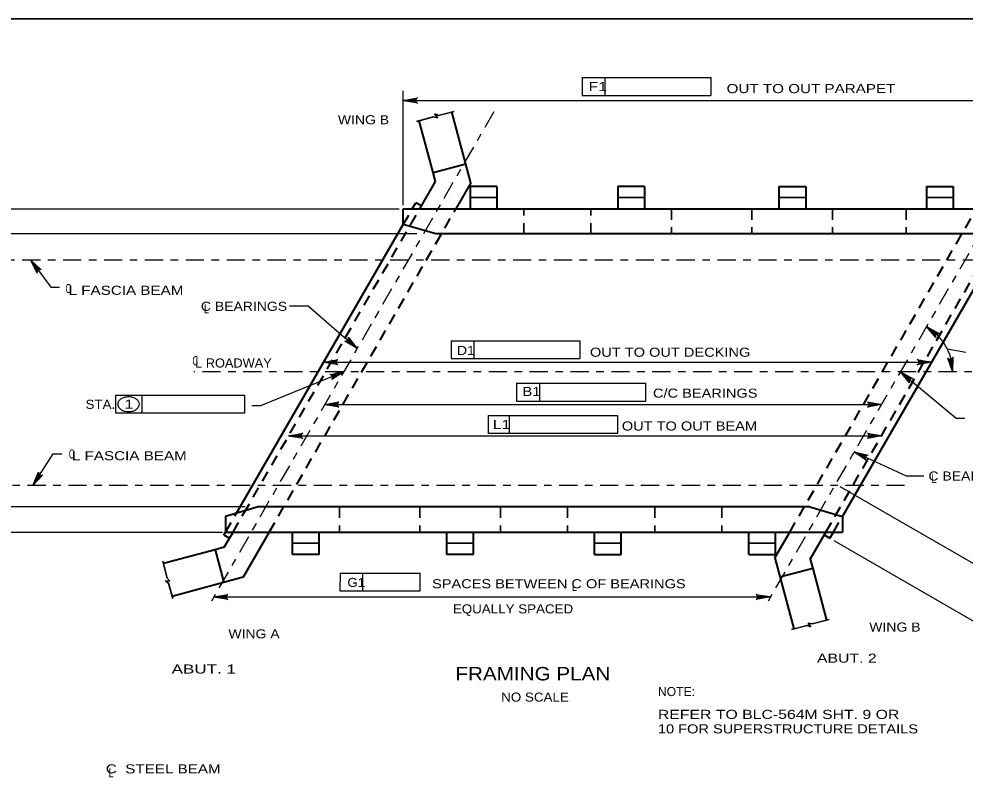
# Model space of a CAD drawing. Extents: x -11 to 79, y -154 to 0.
# Drawn here: x 4.04 to 16.53, y -120.79 to -110.75 of the extents above; entities that cross this region are included whole.
import ezdxf
from ezdxf.enums import TextEntityAlignment as Align

# ---------------------------------------------------------------- set-up
doc = ezdxf.new("R2010")
doc.units = 0
doc.header["$LTSCALE"] = 0.048
doc.linetypes.add('DOT_DASHED', pattern=[7.7, 5, -1.2, 0.3, -1.2])
doc.linetypes.add('MEDIUM_DASHED', pattern=[4.5, 3, -1.5])
for name, color, linetype, lineweight in [('1', 7, 'Continuous', 25), ('2', 7, 'Continuous', 35), ('3', 7, 'Continuous', 25), ('4', 7, 'Continuous', 25)]:
    doc.layers.add(name, color=color, linetype=linetype, lineweight=lineweight)

msp = doc.modelspace()

# ---------------------------------------------------------------- hatches: boundary and pattern name
at = {"layer": '4'}
for points in [[(4.24775, -114.03833), (4.278, -114.01575), (4.195, -113.93625)], [(8.4035, -115.04), (8.42933, -115.01033), (8.5055, -115.10267)], [(8.2165, -115.43492), (8.23092, -115.46983), (8.3285, -115.40917)], [(8.19567, -115.82433), (8.19567, -115.86367), (8.0775, -115.844)], [(4.30183, -116.82517), (4.27, -116.80475), (4.22467, -116.91042)]]:
    msp.add_hatch(color=256, dxfattribs=at).paths.add_polyline_path(points)

# ---------------------------------------------------------------- linework, layer by layer
at = {"layer": '1', "lineweight": 35}
msp.add_lwpolyline([(1.75, -131.25), (33.25, -131.25), (33.25, -110.75), (1.75, -110.75)], close=True, dxfattribs=at)
at = {"layer": '2', "lineweight": 40}
for p, q in [((10.0065, -112.91625), (9.75542, -111.97917)), ((9.50675, -112.778), (9.32367, -112.09483)), ((9.50675, -112.778), (9.9385, -112.66225)), ((9.53917, -112.899), (9.50675, -112.778)), ((9.33183, -113.258), (9.53917, -112.899)), ((10.0065, -112.91625), (9.80917, -113.258)), ((9.99608, -112.96275), (9.99608, -113.258)), ((10.35042, -112.96275), (9.99608, -112.96275)), ((10.35042, -112.96275), (10.35042, -113.258)), ((11.94483, -112.96275), (11.94483, -113.258)), ((12.29917, -112.96275), (11.94483, -112.96275)), ((12.29917, -112.96275), (12.29917, -113.258)), ((14.07258, -112.96275), (14.07258, -113.258)), ((14.07258, -112.96275), (14.42692, -112.96275)), ((14.42692, -112.96275), (14.42692, -113.258)), ((16.02133, -112.96275), (16.02133, -113.258)), ((16.02133, -112.96275), (16.37567, -112.96275)), ((16.37567, -112.96275), (16.37567, -113.258)), ((9.11433, -113.25808), (17.25742, -113.25808)), ((9.23367, -113.25808), (9.28025, -113.17733)), ((9.35392, -113.21992), (9.28025, -113.17733)), ((9.33183, -113.258), (17.15925, -113.258)), ((6.9125, -117.27842), (9.11433, -113.46475)), ((14.91208, -117.32042), (17.11392, -113.50675)), ((9.61733, -113.59025), (9.54358, -113.59025)), ((16.82825, -113.59025), (9.61733, -113.59025)), ((14.38458, -117.19492), (7.29633, -117.19492)), ((14.48283, -117.19492), (14.91208, -117.32042)), ((14.91208, -117.32042), (14.91208, -117.52717)), ((6.74683, -117.56525), (6.76883, -117.52717)), ((6.75058, -117.72883), (6.86708, -117.52708)), ((6.76883, -117.52717), (14.91208, -117.52717)), ((6.86708, -117.52708), (14.81383, -117.52708)), ((7.34442, -117.52708), (6.99925, -118.125)), ((7.65067, -117.82233), (7.65067, -117.52708)), ((8.005, -117.82233), (8.005, -117.52708)), ((9.6885, -117.82233), (9.6885, -117.52708)), ((10.04283, -117.82233), (10.04283, -117.52708)), ((11.63817, -117.82233), (11.63817, -117.52708)), ((11.9925, -117.82233), (11.9925, -117.52708)), ((13.676, -117.82233), (13.676, -117.52708)), ((14.01983, -117.86883), (14.21717, -117.52708)), ((14.03025, -117.82233), (14.03025, -117.52708)), ((14.48717, -117.88617), (14.6945, -117.52708)), ((14.74608, -117.60783), (14.79275, -117.52717)), ((6.74683, -117.56525), (6.8205, -117.60783)), ((14.6725, -117.56533), (14.74608, -117.60783)), ((6.62958, -117.76125), (5.94642, -117.94433)), ((8.005, -117.82233), (7.65067, -117.82233)), ((10.04283, -117.82233), (9.6885, -117.82233)), ((11.63817, -117.82233), (11.9925, -117.82233)), ((13.676, -117.82233), (14.03025, -117.82233)), ((14.01983, -117.86883), (14.27092, -118.806)), ((14.48717, -117.88617), (14.51958, -118.00717)), ((14.51958, -118.00717), (14.08792, -118.12283)), ((14.51958, -118.00717), (14.70267, -118.69033)), ((6.99925, -118.125), (6.06208, -118.37608))]:
    msp.add_line(p, q, dxfattribs=at)
at = {"layer": '2', "linetype": 'MEDIUM_DASHED', "lineweight": 40}
for p, q in [((7.34442, -117.52708), (9.80917, -113.258)), ((9.11433, -113.46475), (9.23367, -113.25808)), ((9.2125, -113.46475), (9.33183, -113.258)), ((14.21717, -117.52708), (16.68192, -113.258)), ((7.01067, -117.27842), (9.2125, -113.46475)), ((14.81383, -117.32042), (17.01567, -113.50667)), ((6.76892, -117.52717), (6.91258, -117.27842)), ((6.86708, -117.52708), (7.01067, -117.27842)), ((14.6945, -117.52708), (14.81383, -117.32042)), ((14.79275, -117.52717), (14.91208, -117.32042))]:
    msp.add_line(p, q, dxfattribs=at)
at = {"layer": '2', "lineweight": 25}
for p, q in [((8.27875, -118.068), (8.2785, -118.30417)), ((8.27875, -118.068), (9.33908, -118.068)), ((8.58092, -118.30417), (8.58125, -118.068)), ((9.33883, -118.30417), (9.33908, -118.068)), ((8.2785, -118.30417), (9.33883, -118.30417))]:
    msp.add_line(p, q, dxfattribs=at)
at = {"layer": '2', "lineweight": 40}
for points in [[(9.54358, -113.59025), (9.11433, -113.46475), (9.11433, -113.25808)], [(14.48283, -117.19492), (7.198, -117.19492), (6.76883, -117.32042), (6.76883, -117.52717)], [(6.75058, -117.72883), (6.62958, -117.76125), (6.74525, -118.193)]]:
    msp.add_lwpolyline(points, dxfattribs=at)
at = {"layer": '3', "lineweight": 35}
for p, q in [((9.29025, -112.10375), (9.51425, -112.04375)), ((9.56575, -112.05517), (9.51425, -112.04375)), ((9.58092, -112.02583), (9.78592, -111.97092)), ((10.35042, -113.11042), (9.99608, -113.11042)), ((12.29917, -113.11042), (11.94483, -113.11042)), ((14.07258, -113.11042), (14.42692, -113.11042)), ((16.02133, -113.11042), (16.37567, -113.11042)), ((8.005, -117.67475), (7.65067, -117.67475)), ((10.04283, -117.67475), (9.6885, -117.67475)), ((11.63817, -117.67475), (11.9925, -117.67475)), ((13.676, -117.67475), (14.03025, -117.67475)), ((5.9375, -117.91092), (5.9975, -118.13492)), ((5.97342, -118.17025), (6.03308, -118.17383)), ((6.01542, -118.20167), (5.97342, -118.17025)), ((6.03308, -118.17383), (5.9975, -118.13492)), ((6.01542, -118.20167), (6.07033, -118.40658)), ((14.44542, -118.75925), (14.24042, -118.81417)), ((14.44542, -118.75925), (14.49358, -118.77992)), ((14.46058, -118.73), (14.51208, -118.74142)), ((14.49358, -118.77992), (14.46058, -118.73)), ((14.73608, -118.68133), (14.51208, -118.74142))]:
    msp.add_line(p, q, dxfattribs=at)
at = {"layer": '3', "linetype": 'MEDIUM_DASHED', "lineweight": 35}
for p, q in [((10.70475, -113.59025), (10.70475, -113.258)), ((11.5905, -113.59025), (11.5905, -113.258)), ((12.65442, -113.258), (12.65442, -113.57467)), ((13.71733, -113.258), (13.71733, -113.59025)), ((14.78125, -113.258), (14.78125, -113.59025)), ((15.75567, -113.258), (15.75567, -113.59025)), ((8.27075, -117.19492), (8.27075, -117.52708)), ((9.33375, -117.19492), (9.33375, -117.52708)), ((10.39758, -117.19492), (10.39758, -117.52708)), ((11.28342, -117.19492), (11.28342, -117.52708)), ((12.43583, -117.19492), (12.43583, -117.52708)), ((13.32167, -117.19492), (13.32167, -117.52708))]:
    msp.add_line(p, q, dxfattribs=at)
at = {"layer": '3', "lineweight": 35}
msp.add_lwpolyline([(9.58092, -112.02583), (9.53275, -112.00517), (9.56575, -112.05517)], dxfattribs=at)
at = {"layer": '4'}
for p, q in [((11.47467, -111.52592), (13.17542, -111.52592)), ((11.47467, -111.52592), (11.47467, -111.76217)), ((11.77708, -111.52592), (11.77708, -111.76217)), ((13.17542, -111.52592), (13.17542, -111.76217)), ((9.11433, -113.20925), (9.11433, -111.69917)), ((11.47467, -111.76217), (13.17542, -111.76217)), ((9.11433, -111.82925), (17.25742, -111.82925)), ((9.06142, -113.26408), (2.13292, -113.26408)), ((9.29208, -113.59025), (2.77542, -113.59025)), ((7.61192, -114.5385), (7.85683, -114.5385)), ((7.85683, -114.5385), (8.5055, -115.10267)), ((9.74517, -115.00067), (11.446, -115.00067)), ((9.74517, -115.00067), (9.74517, -115.23692)), ((10.04767, -115.00067), (10.04767, -115.23692)), ((11.446, -115.00067), (11.446, -115.23692)), ((16.29683, -115.10933), (16.54258, -115.15067)), ((8.06358, -115.28475), (16.08742, -115.28475)), ((9.74517, -115.23692), (11.446, -115.23692)), ((8.32867, -115.40917), (7.2295, -115.86192)), ((15.67858, -115.40925), (16.41308, -116.02317)), ((10.61117, -115.56167), (12.31192, -115.56167)), ((10.61117, -115.56167), (10.61117, -115.79792)), ((10.91358, -115.56167), (10.91358, -115.79792)), ((12.31192, -115.56167), (12.31192, -115.79792)), ((5.31758, -115.72067), (7.01833, -115.72067)), ((5.31758, -115.95692), (5.31758, -115.72067)), ((5.66742, -115.95692), (5.66742, -115.72067)), ((7.01833, -115.72067), (7.01833, -115.95692)), ((10.61117, -115.79792), (12.31192, -115.79792)), ((7.2295, -115.86192), (7.11608, -115.86192)), ((8.0775, -115.844), (15.42758, -115.844)), ((7.01833, -115.95692), (5.31758, -115.95692)), ((10.23975, -115.9875), (11.94058, -115.9875)), ((10.51533, -116.22367), (10.51533, -115.9875)), ((11.94058, -115.9875), (11.94058, -116.22367)), ((16.41308, -116.02317), (16.5265, -116.02317)), ((7.60033, -116.25708), (15.42775, -116.25708)), ((15.06692, -116.46867), (15.755, -116.78408)), ((15.755, -116.78408), (15.98492, -116.78408)), ((14.87942, -116.92375), (17.9925, -118.72108)), ((7.02683, -117.19492), (2.77542, -117.19492)), ((6.7255, -117.53308), (2.13292, -117.53308)), ((14.80025, -117.63908), (19.06558, -120.10167)), ((6.61058, -118.38483), (13.96067, -118.38483)), ((6.73758, -118.38483), (13.84767, -118.38483))]:
    msp.add_line(p, q, dxfattribs=at)
at = {"layer": '4', "linetype": 'DOT_DASHED'}
for p, q in [((10.31, -111.97717), (6.54917, -118.49117)), ((17.66008, -111.97717), (13.89925, -118.49117)), ((17.28283, -113.93625), (3.36083, -113.93625)), ((18.04217, -115.40917), (6.3505, -115.40917)), ((15.73267, -116.91042), (3.34217, -116.91042))]:
    msp.add_line(p, q, dxfattribs=at)
at = {"layer": '4'}
for points in [[(9.11433, -111.82925), (9.30075, -111.79433), (9.28642, -111.80425), (9.279, -111.81675), (9.27683, -111.82925), (9.279, -111.84175), (9.28642, -111.85425), (9.30075, -111.86417), (9.11433, -111.82925), (9.28642, -111.85425), (9.279, -111.84175), (9.11433, -111.82925), (9.27683, -111.82925), (9.279, -111.81675), (9.11433, -111.82925), (9.28642, -111.80425)], [(4.19492, -113.93625), (4.462, -114.2935), (4.57542, -114.2935)], [(4.19492, -113.93625), (4.3345, -114.06458), (4.318, -114.05908), (4.3035, -114.06067), (4.29225, -114.06642), (4.2835, -114.07558), (4.27792, -114.089), (4.27858, -114.1065), (4.19492, -113.93625), (4.27792, -114.089), (4.2835, -114.07558), (4.19492, -113.93625), (4.29225, -114.06642), (4.3035, -114.06067), (4.19492, -113.93625), (4.318, -114.05908)], [(16.0225, -114.81442), (16.18883, -114.9055), (16.17142, -114.90408), (16.15775, -114.90908), (16.14817, -114.91742), (16.14192, -114.92842), (16.13975, -114.94275), (16.1445, -114.95958), (16.0225, -114.81442), (16.13975, -114.94275), (16.14192, -114.92842), (16.0225, -114.81442), (16.14817, -114.91742), (16.15775, -114.90908), (16.0225, -114.81442), (16.17142, -114.90408)], [(8.5055, -115.10267), (8.34192, -115.00667), (8.35925, -115.00858), (8.37308, -115.00408), (8.38292, -114.996), (8.3895, -114.98517), (8.39208, -114.97092), (8.38775, -114.954), (8.5055, -115.10267), (8.39208, -114.97092), (8.3895, -114.98517), (8.5055, -115.10267), (8.38292, -114.996), (8.37308, -115.00408), (8.5055, -115.10267), (8.35925, -115.00858)], [(8.06358, -115.28475), (8.25, -115.24983), (8.23567, -115.25975), (8.22825, -115.27225), (8.22608, -115.28475), (8.22825, -115.29725), (8.23567, -115.30975), (8.25, -115.31967), (8.06358, -115.28475), (8.23567, -115.30975), (8.22825, -115.29725), (8.06358, -115.28475), (8.22608, -115.28475), (8.22825, -115.27225), (8.06358, -115.28475), (8.23567, -115.25975)], [(16.08742, -115.28475), (15.901, -115.31967), (15.91533, -115.30975), (15.92275, -115.29725), (15.92492, -115.28475), (15.92275, -115.27225), (15.91533, -115.25975), (15.901, -115.24983), (16.08742, -115.28475), (15.91533, -115.25975), (15.92275, -115.27225), (16.08742, -115.28475), (15.92492, -115.28475), (15.92275, -115.29725), (16.08742, -115.28475), (15.91533, -115.30975)], [(16.36567, -115.40875), (16.30175, -115.23017), (16.31383, -115.24275), (16.32733, -115.24808), (16.34, -115.24825), (16.352, -115.24417), (16.36317, -115.23483), (16.37083, -115.21917), (16.36567, -115.40875), (16.36317, -115.23483), (16.352, -115.24417), (16.36567, -115.40875), (16.34, -115.24825), (16.32733, -115.24808), (16.36567, -115.40875), (16.31383, -115.24275)], [(8.32867, -115.40917), (8.16958, -115.5125), (8.17908, -115.49783), (8.18117, -115.48342), (8.17842, -115.47108), (8.17167, -115.46033), (8.16008, -115.45158), (8.143, -115.44783), (8.32867, -115.40917), (8.16008, -115.45158), (8.17167, -115.46033), (8.32867, -115.40917), (8.17842, -115.47108), (8.18117, -115.48342), (8.32867, -115.40917), (8.17908, -115.49783)], [(15.67858, -115.40925), (15.844, -115.502), (15.82667, -115.50042), (15.81292, -115.50525), (15.80325, -115.5135), (15.79692, -115.52442), (15.79458, -115.53875), (15.79917, -115.55558), (15.67858, -115.40925), (15.79458, -115.53875), (15.79692, -115.52442), (15.67858, -115.40925), (15.80325, -115.5135), (15.81292, -115.50525), (15.67858, -115.40925), (15.82667, -115.50042)], [(8.0775, -115.844), (8.26392, -115.80908), (8.24958, -115.819), (8.24217, -115.8315), (8.24, -115.844), (8.24217, -115.8565), (8.24958, -115.869), (8.26392, -115.87892), (8.0775, -115.844), (8.24958, -115.869), (8.24217, -115.8565), (8.0775, -115.844), (8.24, -115.844), (8.24217, -115.8315), (8.0775, -115.844), (8.24958, -115.819)], [(15.42758, -115.844), (15.24117, -115.87892), (15.2555, -115.869), (15.26292, -115.8565), (15.26508, -115.844), (15.26292, -115.8315), (15.2555, -115.819), (15.24117, -115.80908), (15.42758, -115.844), (15.2555, -115.819), (15.26292, -115.8315), (15.42758, -115.844), (15.26508, -115.844), (15.26292, -115.8565), (15.42758, -115.844), (15.2555, -115.869)], [(11.94058, -116.22367), (10.23975, -116.22367), (10.23975, -115.9875)], [(7.60033, -116.25708), (7.78675, -116.22217), (7.77242, -116.23208), (7.765, -116.24458), (7.76283, -116.25708), (7.765, -116.26958), (7.77242, -116.28208), (7.78675, -116.292), (7.60033, -116.25708), (7.77242, -116.28208), (7.765, -116.26958), (7.60033, -116.25708), (7.76283, -116.25708), (7.765, -116.24458), (7.60033, -116.25708), (7.77242, -116.23208)], [(15.42775, -116.25708), (15.24133, -116.292), (15.25567, -116.28208), (15.26308, -116.26958), (15.26525, -116.25708), (15.26308, -116.24458), (15.25567, -116.23208), (15.24133, -116.22217), (15.42775, -116.25708), (15.25567, -116.23208), (15.26308, -116.24458), (15.42775, -116.25708), (15.26525, -116.25708), (15.26308, -116.26958), (15.42775, -116.25708), (15.25567, -116.28208)], [(4.22467, -116.91042), (4.49275, -116.49283), (4.60617, -116.49283)], [(15.06692, -116.46867), (15.25125, -116.51325), (15.23408, -116.5165), (15.22217, -116.52483), (15.21508, -116.53533), (15.21192, -116.54767), (15.21358, -116.562), (15.22258, -116.57708), (15.06692, -116.46867), (15.21358, -116.562), (15.21192, -116.54767), (15.06692, -116.46867), (15.21508, -116.53533), (15.22217, -116.52483), (15.06692, -116.46867), (15.23408, -116.5165)], [(4.22467, -116.91042), (4.296, -116.73467), (4.29658, -116.75217), (4.30308, -116.76508), (4.31242, -116.77367), (4.32417, -116.77858), (4.33867, -116.77917), (4.35475, -116.77242), (4.22467, -116.91042), (4.33867, -116.77917), (4.32417, -116.77858), (4.22467, -116.91042), (4.31242, -116.77367), (4.30308, -116.76508), (4.22467, -116.91042), (4.29658, -116.75217)], [(6.61058, -118.38483), (6.797, -118.34992), (6.78267, -118.35983), (6.77525, -118.37233), (6.77308, -118.38483), (6.77525, -118.39733), (6.78267, -118.40983), (6.797, -118.41975), (6.61058, -118.38483), (6.78267, -118.40983), (6.77525, -118.39733), (6.61058, -118.38483), (6.77308, -118.38483), (6.77525, -118.37233), (6.61058, -118.38483), (6.78267, -118.35983)], [(13.96067, -118.38483), (13.77425, -118.41975), (13.78858, -118.40983), (13.796, -118.39733), (13.79817, -118.38483), (13.796, -118.37233), (13.78858, -118.35983), (13.77425, -118.34992), (13.96067, -118.38483), (13.78858, -118.35983), (13.796, -118.37233), (13.96067, -118.38483), (13.79817, -118.38483), (13.796, -118.39733), (13.96067, -118.38483), (13.78858, -118.40983)]]:
    msp.add_lwpolyline(points, dxfattribs=at)
for points in [[(4.24775, -114.03833), (4.278, -114.01575), (4.195, -113.93625)], [(8.4035, -115.04), (8.42933, -115.01033), (8.5055, -115.10267)], [(8.2165, -115.43492), (8.23092, -115.46983), (8.3285, -115.40917)], [(8.19567, -115.82433), (8.19567, -115.86367), (8.0775, -115.844)], [(4.30183, -116.82517), (4.27, -116.80475), (4.22467, -116.91042)]]:
    msp.add_lwpolyline(points, close=True, dxfattribs=at)
for centre, radius, start, end in [((15.67855, -115.40916), 0.68712, 0.00289, 59.99818), ((5.44715, -115.86159), 0.10986, 124.10897, 148.55069), ((5.47114, -115.89701), 0.15263, 105.67084, 124.10897), ((5.48685, -115.953), 0.2108, 90, 105.67084), ((5.48685, -115.953), 0.2108, 74.32916, 90), ((5.50256, -115.89701), 0.15263, 55.89103, 74.32916), ((5.52655, -115.86159), 0.10986, 31.44931, 55.89103), ((5.41061, -115.83924), 0.06702, 148.55069, 180), ((5.41061, -115.83924), 0.06702, 180, 211.44931), ((5.44715, -115.81689), 0.10986, 211.44931, 235.89103), ((5.47114, -115.78147), 0.15263, 235.89103, 254.32916), ((5.50256, -115.78147), 0.15263, 285.67084, 304.10897), ((5.52655, -115.81689), 0.10986, 304.10897, 328.55069), ((5.56309, -115.83924), 0.06702, 0, 31.44931), ((5.56309, -115.83924), 0.06702, 328.55069, 0), ((5.48685, -115.72547), 0.2108, 254.32916, 270), ((5.48685, -115.72547), 0.2108, 270, 285.67084)]:
    msp.add_arc(centre, radius, start, end, dxfattribs=at)

# ---------------------------------------------------------------- texts
at = {"layer": '2', "width": 1.1}
msp.add_text('G1', height=0.12, rotation=359.938, dxfattribs=at).set_placement((8.49402, -118.25305), align=Align.CENTER)
at = {"layer": '2'}
for s, width, p in [('SPACES BETWEEN C OF BEARINGS', 1.2, (11.16804, -118.26958)), ('L', 0.75, (11.37554, -118.30583)), ('EQUALLY SPACED', 1.1, (10.56308, -118.60167))]:
    msp.add_text(s, height=0.12, dxfattribs=dict(at, width=width)).set_placement(p, align=Align.CENTER)
at = {"layer": '4'}
for s, width, p in [('F1', 1.3, (11.6821, -111.70413)), ('D1', 1.15, (9.94077, -115.18813)), ('B1', 1.2, (10.8066, -115.73063))]:
    msp.add_text(s, height=0.12, rotation=359.938, dxfattribs=dict(at, width=width)).set_placement(p, align=Align.CENTER)
for s, height, width, p in [('OUT TO OUT PARAPET ', 0.12, 1.25, (14.52504, -111.73017)), ('OUT TO OUT DECKING', 0.12, 1.2, (12.63762, -115.21225)), ('C/C BEARINGS', 0.12, 1.2, (13.10092, -115.75283)), ('L1', 0.12, 1.3, (10.41171, -116.1665)), ('OUT TO OUT BEAM', 0.12, 1.2, (12.89213, -116.18617)), ('FRAMING PLAN', 0.1772, 1.15, (10.82504, -119.4865)), ('NO SCALE', 0.12, 1.1, (10.85313, -119.76717))]:
    msp.add_text(s, height=height, dxfattribs=dict(at, width=width)).set_placement(p, align=Align.CENTER)
for s, width, p in [('WING B', 1.15, (8.25025, -112.1415)), ('C', 0.65, (4.65433, -114.37083)), ('L FASCIA BEAM', 1.25, (4.69517, -114.39417)), ('C BEARINGS', 1.15, (6.44208, -114.60583)), ('L', 0.75, (6.48183, -114.63983)), ('C', 0.65, (6.33092, -115.3235)), ('L ROADWAY', 1.05, (6.36617, -115.354)), ('STA.', 1.1, (4.919, -115.89975)), ('1', 1.3, (5.43483, -115.8975)), ('C', 0.65, (4.69825, -116.55567)), ('L FASCIA BEAM', 1.25, (4.73908, -116.579)), ('C BEARINGS', 1.15, (16.04792, -116.84692)), ('L', 0.75, (16.08767, -116.88083)), ('WING B', 1.15, (15.26658, -118.84175)), ('WING A', 1.15, (6.80558, -118.93117)), ('ABUT. 2', 1.3, (14.576, -119.25233)), ('ABUT. 1', 1.4, (6.05583, -119.39617)), ('REFER TO BLC-564M SHT. 9 OR', 1.3, (12.47583, -119.99508)), ('10 FOR SUPERSTRUCTURE DETAILS', 1.2, (12.47583, -120.18633)), ('C  STEEL BEAM', 1.25, (5.18708, -120.71467)), ('L', 0.75, (5.22458, -120.76808))]:
    msp.add_text(s, height=0.12, dxfattribs=dict(at, width=width)).set_placement(p)
msp.add_text('NOTE:', height=0.12, dxfattribs=at).set_placement((12.47583, -119.6935))

doc.saveas('drawing.dxf')
